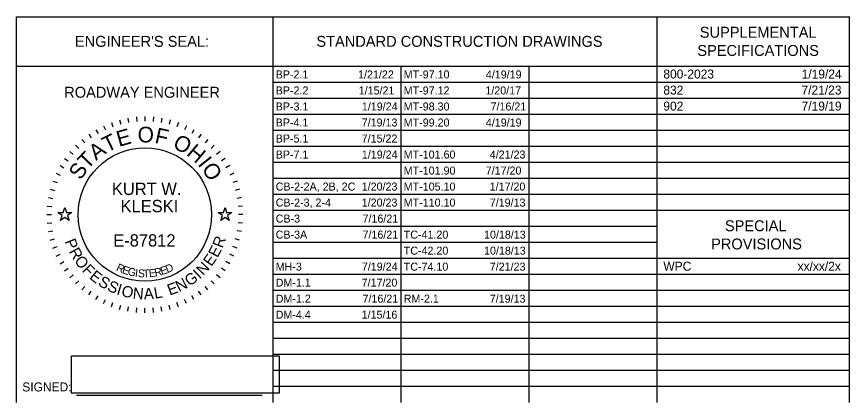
# Model space of a CAD drawing. Extents: x -84548 to 2262448, y -162180 to 525962.
# Drawn here: x 56826 to 125502, y -43088 to -11297 of the extents above; entities that cross this region are included whole.
import ezdxf

# ---------------------------------------------------------------- set-up
doc = ezdxf.new("R2010")
doc.units = 0
for name, color, linetype in [('Default', 7, 'Continuous'), ('GM_X_County', 7, 'Continuous'), ('GM_X_Section', 7, 'Continuous'), ('GM_X_Township_Subdivision_Text', 7, 'Continuous')]:
    doc.layers.add(name, color=color, linetype=linetype)

msp = doc.modelspace()

# ---------------------------------------------------------------- linework, layer by layer
at = {"layer": 'Default'}
for points in [[(60230, -27431), (60664, -27431), (60798, -27019), (60932, -27431), (61365, -27431), (61015, -27686), (61149, -28098), (60798, -27843), (60447, -28098), (60581, -27686)], [(73444, -27431), (73877, -27431), (74011, -27019), (74145, -27431), (74578, -27431), (74228, -27686), (74362, -28098), (74011, -27843), (73660, -28098), (73794, -27686)]]:
    msp.add_lwpolyline(points, close=True, dxfattribs=at)
at = {"layer": 'GM_X_County'}
for p, q in [((56826, -11298), (125502, -11298)), ((56826, -43088), (56826, -11298)), ((77982, -43088), (77982, -11298)), ((109662, -43088), (109662, -11297)), ((125502, -43088), (125502, -11297)), ((56826, -15368), (77982, -15368)), ((77982, -15368), (125502, -15368)), ((88542, -43088), (88542, -15368)), ((99102, -43088), (99102, -15368)), ((77982, -16688), (125502, -16688)), ((77982, -18008), (125502, -18008)), ((65312, -19806), (65407, -20163)), ((66000, -19653), (66064, -20017)), ((66700, -19561), (66732, -19929)), ((67404, -19530), (67404, -19900)), ((68109, -19561), (68077, -19929)), ((68808, -19653), (68744, -20017)), ((69497, -19806), (69401, -20163)), ((77982, -19328), (125502, -19328)), ((63987, -20288), (64144, -20623)), ((64639, -20018), (64765, -20365)), ((70169, -20018), (70043, -20365)), ((70821, -20288), (70665, -20623)), ((62767, -20992), (62979, -21295)), ((63362, -20613), (63546, -20933)), ((71447, -20613), (71262, -20933)), ((72042, -20992), (71830, -21295)), ((77982, -20648), (125502, -20648)), ((61687, -21898), (61949, -22160)), ((62207, -21422), (62445, -21705)), ((72601, -21422), (72364, -21705)), ((73121, -21898), (72860, -22160)), ((77982, -21968), (125502, -21968)), ((61211, -22418), (61494, -22656)), ((73598, -22418), (73315, -22656)), ((60781, -22978), (61084, -23190)), ((74027, -22978), (73724, -23190)), ((77982, -23288), (125502, -23288)), ((60402, -23573), (60722, -23757)), ((74406, -23573), (74086, -23757)), ((60077, -24198), (60412, -24355)), ((74732, -24198), (74397, -24355)), ((77982, -24608), (125502, -24608)), ((59807, -24850), (60154, -24976)), ((75002, -24850), (74654, -24976)), ((59595, -25523), (59952, -25618)), ((75214, -25523), (74857, -25618)), ((77982, -25928), (125502, -25928)), ((59442, -26211), (59806, -26275)), ((75366, -26211), (75002, -26275)), ((59350, -26911), (59718, -26943)), ((75458, -26911), (75090, -26943)), ((77982, -27248), (109662, -27248)), ((109662, -27248), (125502, -27248)), ((59319, -27615), (59689, -27615)), ((75489, -27615), (75120, -27615)), ((59350, -28320), (59718, -28288)), ((75458, -28320), (75090, -28288)), ((77982, -28568), (109662, -28568)), ((59442, -29019), (59806, -28955)), ((75366, -29019), (75002, -28955)), ((59595, -29708), (59952, -29612)), ((75214, -29708), (74857, -29612)), ((77982, -29888), (109662, -29888)), ((59807, -30380), (60154, -30254)), ((60077, -31032), (60412, -30876)), ((74732, -31032), (74397, -30876)), ((75002, -30380), (74654, -30254)), ((60402, -31658), (60722, -31473)), ((74406, -31658), (74086, -31473)), ((77982, -31208), (109662, -31208)), ((109662, -31208), (125502, -31208)), ((60781, -32253), (61084, -32041)), ((74027, -32253), (73724, -32041)), ((61211, -32812), (61494, -32575)), ((73598, -32812), (73315, -32575)), ((77982, -32528), (125502, -32528)), ((61687, -33332), (61949, -33071)), ((62207, -33809), (62445, -33526)), ((72601, -33809), (72364, -33526)), ((73121, -33332), (72860, -33071)), ((62767, -34238), (62979, -33935)), ((63362, -34617), (63546, -34297)), ((71447, -34617), (71262, -34297)), ((72042, -34238), (71830, -33935)), ((77982, -33848), (125502, -33848)), ((63987, -34943), (64144, -34608)), ((64639, -35213), (64765, -34865)), ((70169, -35213), (70043, -34865)), ((70821, -34943), (70665, -34608)), ((65312, -35425), (65407, -35068)), ((66000, -35577), (66064, -35213)), ((66700, -35669), (66732, -35301)), ((67404, -35700), (67404, -35331)), ((68109, -35669), (68077, -35301)), ((68808, -35577), (68744, -35213)), ((69497, -35425), (69401, -35068)), ((77982, -35168), (125502, -35168)), ((77982, -36488), (125502, -36488)), ((77982, -37808), (125502, -37808)), ((77982, -39128), (125502, -39128)), ((77982, -40448), (125502, -40448)), ((77982, -41768), (125502, -41768)), ((61756, -42492), (77069, -42492))]:
    msp.add_line(p, q, dxfattribs=at)
msp.add_lwpolyline([(61354, -42320), (61354, -39263), (78473, -39263), (78473, -42320)], close=True, dxfattribs=at)
msp.add_circle((67404, -27615), 5498, dxfattribs=at)

# ---------------------------------------------------------------- texts
for s, height, p in [('SUPPLEMENTAL', 900, (113168, -13033)), ("ENGINEER'S SEAL:", 900, (61631, -13783)), ('STANDARD CONSTRUCTION DRAWINGS', 900, (81546, -13783)), ('SPECIFICATIONS', 900, (112963, -14533)), ('800-2023', 739.2, (110162, -16398)), ('1/19/24', 739.2, (121570, -16398)), ('ROADWAY ENGINEER', 900, (60749, -17979)), ('832', 739.2, (110162, -17718)), ('7/21/23', 739.2, (121557, -17718)), ('902', 739.2, (110162, -19038)), ('7/19/19', 739.2, (121563, -19038)), ('KURT W.', 1016.4, (64680, -25999)), ('KLESKI', 1016.4, (65393, -27415)), ('SPECIAL', 900, (115239, -28983)), ('E-87812', 1016.4, (64791, -30248)), ('PROVISIONS', 900, (114101, -30483)), ('WPC', 739.2, (110162, -32238)), ('xx/xx/2x', 739.2, (121232, -32238)), ('SIGNED:', 739.2, (57292, -42190))]:
    msp.add_text(s, height=height, dxfattribs=at).set_placement(p)
for s, height, rotation, p in [('E', 1294, 15.75706, (65264, -22036)), ('O', 1294, 359.78119, (66801, -21662)), ('F', 1294, 347.43619, (68153, -21686)), ('T', 1294, 25.71674, (64278, -22516)), ('O', 1294, 332.25863, (69620, -22057)), ('A', 1294, 36.47472, (63370, -23197)), ('H', 1294, 319.91363, (70760, -22662)), ('T', 1294, 46.4344, (62676, -23952)), ('S', 1294, 57.19238, (62120, -24830)), ('I', 1294, 308.36695, (71714, -23473)), ('O', 1294, 303.14906, (72044, -23837)), ('R', 924, 69.23216, (73798, -30430)), ('P', 924, 291.49398, (60772, -29814)), ('E', 924, 61.99508, (73388, -31220)), ('R', 924, 298.73106, (61111, -30649)), ('E', 924, 54.75801, (72887, -31945)), ('O', 924, 306.46664, (61541, -31419)), ('N', 924, 47.02243, (72211, -32690)), ('F', 924, 314.7068, (62177, -32251)), ('E', 924, 321.43929, (62764, -32838)), ('R', 647, 334.48695, (64979, -32189)), ('E', 647, 341.03996, (65470, -32419)), ('G', 647, 347.47515, (65939, -32588)), ('I', 647, 353.78581, (66564, -32727)), ('S', 647, 356.89262, (66811, -32763)), ('T', 647, 3.00609, (67272, -32802)), ('E', 647, 6.01169, (67764, -32778)), ('R', 647, 11.91844, (68259, -32721)), ('E', 647, 17.68363, (68788, -32603)), ('D', 647, 23.30524, (69261, -32447)), ('I', 924, 43.28703, (71903, -32962)), ('S', 924, 328.67637, (63471, -33388)), ('N', 924, 27.31129, (70218, -34014)), ('G', 924, 35.04687, (71082, -33557)), ('S', 924, 335.91345, (64229, -33838)), ('I', 924, 343.15053, (65008, -34178)), ('O', 924, 346.88592, (65407, -34313)), ('N', 924, 355.12608, (66377, -34529)), ('L', 924, 10.09874, (68230, -34554)), ('E', 924, 20.07421, (69448, -34296)), ('A', 924, 2.86166, (67333, -34604))]:
    msp.add_text(s, height=height, rotation=rotation, dxfattribs=at).set_placement(p)
at = {"layer": 'GM_X_Section'}
for s, p in [('BP-3.1', (78189, -19031)), ('1/19/24', (85297, -19031)), ('MT-98.30', (88749, -19031)), ('7/16/21', (95912, -19031)), ('BP-4.1', (78189, -20351)), ('7/19/13', (85286, -20351)), ('BP-5.1', (78189, -21671)), ('7/15/22', (85282, -21671)), ('BP-7.1', (78189, -22991)), ('1/19/24', (85297, -22991)), ('MT-101.60', (88749, -22992)), ('4/21/23', (95846, -22992)), ('CB-2-2A, 2B, 2C', (78189, -25631)), ('1/20/23', (85286, -25631)), ('MT-105.10', (88749, -25633)), ('1/17/20', (95839, -25633)), ('CB-2-3, 2-4', (78189, -26951)), ('1/20/23', (85286, -26951)), ('MT-110.10', (88749, -26953)), ('7/19/13', (95846, -26953)), ('CB-3', (78189, -28271)), ('7/16/21', (85352, -28271)), ('CB-3A', (78189, -29591)), ('7/16/21', (85352, -29591)), ('TC-41.20', (88749, -29593)), ('10/18/13', (95374, -29593)), ('TC-42.20', (88749, -30913)), ('10/18/13', (95374, -30913)), ('MH-3', (78189, -32231)), ('7/19/24', (85297, -32231)), ('TC-74.10', (88749, -32233)), ('7/21/23', (95846, -32233)), ('DM-1.1', (78189, -33551)), ('7/17/20', (85279, -33551)), ('DM-1.2', (78189, -34871)), ('7/16/21', (85352, -34871)), ('RM-2.1', (88749, -34873)), ('7/19/13', (95846, -34873)), ('DM-4.4', (78189, -36191)), ('1/15/16', (85277, -36191))]:
    msp.add_text(s, height=660, dxfattribs=at).set_placement(p)
at = {"layer": 'GM_X_Township_Subdivision_Text'}
for s, p in [('BP-2.1', (78189, -16391)), ('1/21/22', (84982, -16391)), ('MT-97.10', (88749, -16391)), ('4/19/19', (95525, -16391)), ('BP-2.2', (78189, -17711)), ('1/15/21', (85038, -17711)), ('MT-97.12', (88749, -17711)), ('1/20/17', (95483, -17711)), ('MT-99.20', (88749, -20352)), ('4/19/19', (95525, -20352)), ('MT-101.90', (88749, -24313)), ('7/17/20', (95513, -24313))]:
    msp.add_text(s, height=660, dxfattribs=at).set_placement(p)

doc.saveas('drawing.dxf')
